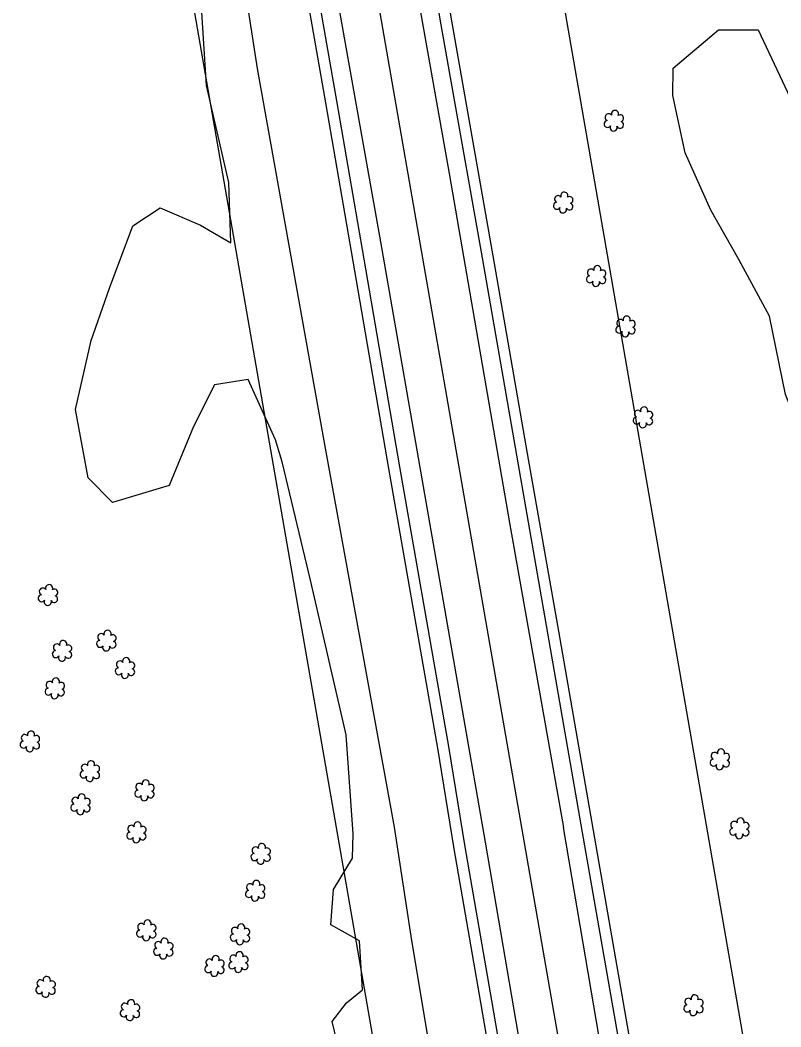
# Model space of a CAD drawing. Extents: x 3040896 to 3051146, y 687568 to 732976.
# Drawn here: x 3047738.2 to 3047946.6, y 705354.1 to 705630 of the extents above; entities that cross this region are included whole.
import ezdxf

# ---------------------------------------------------------------- set-up
doc = ezdxf.new("R2010")
doc.units = 0
for name, color, linetype in [('Exist Horizontal Alignment', 7, 'Continuous'), ('Exist Right of Way Line', 7, 'Continuous'), ('Exist Roads EOP', 7, 'Continuous'), ('Exist Roads EOT', 7, 'Continuous'), ('Exist Utilities Telephone UG Cable', 7, 'Continuous'), ('Exist Utilities Telephone UG FO', 7, 'Continuous'), ('Exist Vegetation Hedge Row', 7, 'Continuous'), ('Exist Vegetation Shrub CELL', 7, 'Continuous'), ('Exist Vegetation Woods Line', 7, 'Continuous')]:
    doc.layers.add(name, color=color, linetype=linetype)

msp = doc.modelspace()

# ---------------------------------------------------------------- linework, layer by layer
at = {"layer": 'Exist Horizontal Alignment'}
msp.add_line((3048316.75, 702868.28), (3047811.68, 705777.04), dxfattribs=at)
at = {"layer": 'Exist Right of Way Line'}
for p, q in [((3048366.01, 702876.83), (3047860.94, 705785.59)), ((3048267.48, 702859.73), (3047762.41, 705768.49))]:
    msp.add_line(p, q, dxfattribs=at)
at = {"layer": 'Exist Roads EOP'}
for points in [[(3047891.93, 705409.46), (3047882.82, 705462), (3047874.25, 705510.7), (3047864.89, 705564.87), (3047853.59, 705628.69), (3047844.37, 705683.57), (3047835.37, 705735.82), (3047821.53, 705812.14), (3047799.85, 705927.25)], [(3047768.54, 705919.24), (3047773.45, 705894.91), (3047778.6, 705869.2), (3047785.85, 705830.22), (3047792.25, 705796.36), (3047800.52, 705748.48), (3047808.29, 705702.99), (3047817.53, 705650.16), (3047824.93, 705607.83), (3047832.88, 705561.78), (3047842.19, 705507.57), (3047855.57, 705430.91), (3047860.08, 705403.36)], [(3047971.54, 704947.88), (3047958.76, 705022.25), (3047942.49, 705118.68), (3047916.01, 705271.45), (3047891.93, 705409.46)], [(3047860.08, 705403.36), (3047867.36, 705361.29), (3047878.02, 705299), (3047897.06, 705189.71), (3047916.45, 705081.11), (3047932.03, 704990.66), (3047940.65, 704938.27)]]:
    msp.add_lwpolyline(points, dxfattribs=at)
at = {"layer": 'Exist Roads EOT'}
for points in [[(3047794.32, 705926.01), (3047804.33, 705874.99), (3047821.32, 705781.87), (3047839.49, 705679.52), (3047855.75, 705587.98), (3047872.24, 705492.21), (3047887.06, 705408.67)], [(3047773.14, 705920.66), (3047781.65, 705877.7), (3047789.26, 705838.17), (3047802.79, 705762.31), (3047819.64, 705666.77), (3047836.96, 705569.18), (3047857.22, 705452.89), (3047865.59, 705404.67)], [(3047967.13, 704944.98), (3047948.19, 705053.17), (3047931.62, 705149.77), (3047916.95, 705234.53), (3047898.43, 705342.09), (3047887.06, 705408.67)], [(3047865.59, 705404.67), (3047883.06, 705302.65), (3047904.68, 705177.37), (3047928.21, 705040.58), (3047945.16, 704942.5)]]:
    msp.add_lwpolyline(points, dxfattribs=at)
at = {"layer": 'Exist Utilities Telephone UG Cable'}
for points in [[(3047857.12, 705402.88), (3047852.61, 705430.41), (3047839.23, 705507.06), (3047829.93, 705561.28), (3047821.98, 705607.31), (3047814.57, 705649.64), (3047805.33, 705702.48), (3047797.56, 705747.97), (3047789.3, 705795.82), (3047782.91, 705829.66), (3047775.66, 705868.63), (3047770.51, 705894.32), (3047765.6, 705918.64)], [(3047937.69, 704937.78), (3047929.07, 704990.17), (3047913.5, 705080.59), (3047894.11, 705189.18), (3047875.07, 705298.49), (3047864.4, 705360.78), (3047857.13, 705402.85)]]:
    msp.add_lwpolyline(points, dxfattribs=at)
at = {"layer": 'Exist Utilities Telephone UG FO'}
for points in [[(3047894.89, 705409.97), (3047885.78, 705462.52), (3047877.2, 705511.22), (3047867.84, 705565.39), (3047856.54, 705629.2), (3047847.33, 705684.07), (3047838.33, 705736.34), (3047824.48, 705812.68), (3047802.8, 705927.81)], [(3047974.5, 704948.38), (3047961.72, 705022.75), (3047945.45, 705119.19), (3047918.96, 705271.96), (3047894.89, 705409.97)]]:
    msp.add_lwpolyline(points, dxfattribs=at)
at = {"layer": 'Exist Vegetation Hedge Row'}
for points in [[(3047749.03, 705931.61), (3047775.28, 705796.78), (3047803.19, 705616.75), (3047821.38, 705514.71), (3047840.66, 705408.77)], [(3047829.48, 705406.98), (3047827.57, 705434.13), (3047817.77, 705476.48), (3047809.98, 705508.92), (3047808.2, 705514.94), (3047800.69, 705531.44), (3047791.43, 705530), (3047785.7, 705518.62), (3047779.01, 705502.39), (3047763.49, 705497.8), (3047756.88, 705504.5), (3047753.36, 705523.22), (3047757.66, 705542.14), (3047762.74, 705556.53), (3047769.11, 705573.56), (3047776.63, 705578.53), (3047787.63, 705573.8), (3047795.94, 705568.97), (3047795.37, 705585.49), (3047789.32, 705612.03), (3047785.86, 705665.33)], [(3047840.66, 705408.77), (3047845.24, 705378.96), (3047852.62, 705334.42), (3047854.76, 705308.38), (3047855.34, 705293.81), (3047863.71, 705248.47), (3047872.71, 705204.44), (3047879.38, 705178.19), (3047888.34, 705124.62), (3047892.08, 705098.41), (3047896.84, 705074.14), (3047902.29, 705048.6), (3047921.59, 704938.22)], [(3047824.97, 705350.22), (3047823.7, 705355.55), (3047827.62, 705360.64), (3047832.02, 705364.22), (3047831.16, 705377.62), (3047823.36, 705381.99), (3047824.1, 705391.69), (3047829.25, 705400.27), (3047829.48, 705406.98)]]:
    msp.add_lwpolyline(points, dxfattribs=at)
at = {"layer": 'Exist Vegetation Shrub CELL'}
for p, q in [((3047900.94, 705602.22), (3047900.94, 705602.22)), ((3047887.08, 705579.8), (3047887.08, 705579.8)), ((3047896.1, 705559.66), (3047896.1, 705559.66)), ((3047904.14, 705545.85), (3047904.14, 705545.85)), ((3047908.93, 705520.94), (3047908.93, 705520.94)), ((3047745.93, 705472.24), (3047745.93, 705472.24)), ((3047761.93, 705459.74), (3047761.93, 705459.74)), ((3047749.79, 705456.93), (3047749.79, 705456.93)), ((3047767.04, 705452.24), (3047767.04, 705452.24)), ((3047747.79, 705446.66), (3047747.79, 705446.66)), ((3047740.98, 705432.11), (3047740.98, 705432.11)), ((3047929.98, 705427.2), (3047929.98, 705427.2)), ((3047757.42, 705423.95), (3047757.42, 705423.95)), ((3047772.37, 705418.72), (3047772.37, 705418.72)), ((3047754.85, 705414.88), (3047754.85, 705414.88)), ((3047935.34, 705408.29), (3047935.34, 705408.29)), ((3047770.16, 705407.21), (3047770.16, 705407.21)), ((3047804.21, 705401.29), (3047804.21, 705401.29)), ((3047802.69, 705391.19), (3047802.69, 705391.19)), ((3047772.88, 705380.33), (3047772.88, 705380.33)), ((3047798.54, 705379.24), (3047798.54, 705379.24)), ((3047777.54, 705375.34), (3047777.54, 705375.34)), ((3047791.56, 705370.58), (3047791.56, 705370.58)), ((3047798.1, 705371.64), (3047798.1, 705371.64)), ((3047745.29, 705364.85), (3047745.29, 705364.85)), ((3047922.78, 705359.81), (3047922.78, 705359.81)), ((3047768.39, 705358.47), (3047768.39, 705358.47))]:
    msp.add_line(p, q, dxfattribs=at)
for centre, radius, start, end in [((3047899.46, 705603.35), 0.968, 35.8908, 245.4216), ((3047901.17, 705604.26), 0.99, 334.8391, 200.4717), ((3047899.14, 705601.52), 0.955, 95.1099, 327.9534), ((3047902.58, 705601.29), 0.937, 204.9913, 73.4601), ((3047902.61, 705603.09), 0.929, 284.4567, 126.0861), ((3047900.81, 705600.54), 0.984, 151.2797, 21.387), ((3047887.3, 705581.84), 0.99, 334.8391, 200.4717), ((3047885.27, 705579.09), 0.955, 95.1099, 327.9534), ((3047885.59, 705580.92), 0.968, 35.8908, 245.4216), ((3047888.71, 705578.87), 0.937, 204.9913, 73.4601), ((3047888.75, 705580.67), 0.929, 284.4567, 126.0861), ((3047886.95, 705578.11), 0.984, 151.2797, 21.387), ((3047896.33, 705561.7), 0.99, 334.8391, 200.4717), ((3047894.62, 705560.79), 0.968, 35.8908, 245.4216), ((3047897.78, 705560.53), 0.929, 284.4567, 126.0861), ((3047894.3, 705558.96), 0.955, 95.1099, 327.9534), ((3047895.98, 705557.98), 0.984, 151.2797, 21.387), ((3047897.74, 705558.73), 0.937, 204.9913, 73.4601), ((3047902.65, 705546.98), 0.968, 35.8908, 245.4216), ((3047904.37, 705547.89), 0.99, 334.8391, 200.4717), ((3047905.81, 705546.72), 0.929, 284.4567, 126.0861), ((3047902.34, 705545.15), 0.955, 95.1099, 327.9534), ((3047904.01, 705544.17), 0.984, 151.2797, 21.387), ((3047905.77, 705544.92), 0.937, 204.9913, 73.4601), ((3047907.45, 705522.07), 0.968, 35.8908, 245.4216), ((3047909.16, 705522.98), 0.99, 334.8391, 200.4717), ((3047910.6, 705521.81), 0.929, 284.4567, 126.0861), ((3047907.13, 705520.24), 0.955, 95.1099, 327.9534), ((3047908.8, 705519.26), 0.984, 151.2797, 21.387), ((3047910.57, 705520.01), 0.937, 204.9913, 73.4601), ((3047746.16, 705474.28), 0.99, 334.8391, 200.4717), ((3047744.13, 705471.53), 0.955, 95.1099, 327.9534), ((3047744.44, 705473.36), 0.968, 35.8908, 245.4216), ((3047747.56, 705471.31), 0.937, 204.9913, 73.4601), ((3047747.6, 705473.11), 0.929, 284.4567, 126.0861), ((3047745.8, 705470.55), 0.984, 151.2797, 21.387), ((3047760.45, 705460.87), 0.968, 35.8908, 245.4216), ((3047762.16, 705461.78), 0.99, 334.8391, 200.4717), ((3047763.6, 705460.61), 0.929, 284.4567, 126.0861), ((3047748.3, 705458.06), 0.968, 35.8908, 245.4216), ((3047750.02, 705458.97), 0.99, 334.8391, 200.4717), ((3047751.46, 705457.8), 0.929, 284.4567, 126.0861), ((3047760.13, 705459.04), 0.955, 95.1099, 327.9534), ((3047761.8, 705458.06), 0.984, 151.2797, 21.387), ((3047763.57, 705458.82), 0.937, 204.9913, 73.4601), ((3047747.99, 705456.23), 0.955, 95.1099, 327.9534), ((3047749.66, 705455.25), 0.984, 151.2797, 21.387), ((3047751.42, 705456), 0.937, 204.9913, 73.4601), ((3047767.27, 705454.28), 0.99, 334.8391, 200.4717), ((3047765.24, 705451.54), 0.955, 95.1099, 327.9534), ((3047765.56, 705453.37), 0.968, 35.8908, 245.4216), ((3047768.72, 705453.11), 0.929, 284.4567, 126.0861), ((3047748.02, 705448.7), 0.99, 334.8391, 200.4717), ((3047766.92, 705450.56), 0.984, 151.2797, 21.387), ((3047768.68, 705451.31), 0.937, 204.9913, 73.4601), ((3047745.99, 705445.96), 0.955, 95.1099, 327.9534), ((3047746.31, 705447.79), 0.968, 35.8908, 245.4216), ((3047749.47, 705447.53), 0.929, 284.4567, 126.0861), ((3047747.67, 705444.98), 0.984, 151.2797, 21.387), ((3047749.43, 705445.73), 0.937, 204.9913, 73.4601), ((3047739.5, 705433.23), 0.968, 35.8908, 245.4216), ((3047741.21, 705434.15), 0.99, 334.8391, 200.4717), ((3047742.65, 705432.98), 0.929, 284.4567, 126.0861), ((3047739.18, 705431.4), 0.955, 95.1099, 327.9534), ((3047740.85, 705430.42), 0.984, 151.2797, 21.387), ((3047742.62, 705431.18), 0.937, 204.9913, 73.4601), ((3047928.5, 705428.33), 0.968, 35.8908, 245.4216), ((3047930.21, 705429.24), 0.99, 334.8391, 200.4717), ((3047931.66, 705428.07), 0.929, 284.4567, 126.0861), ((3047755.94, 705425.08), 0.968, 35.8908, 245.4216), ((3047757.65, 705425.99), 0.99, 334.8391, 200.4717), ((3047759.09, 705424.82), 0.929, 284.4567, 126.0861), ((3047928.18, 705426.5), 0.955, 95.1099, 327.9534), ((3047929.86, 705425.52), 0.984, 151.2797, 21.387), ((3047931.62, 705426.27), 0.937, 204.9913, 73.4601), ((3047755.62, 705423.25), 0.955, 95.1099, 327.9534), ((3047757.29, 705422.27), 0.984, 151.2797, 21.387), ((3047759.06, 705423.02), 0.937, 204.9913, 73.4601), ((3047770.88, 705419.84), 0.968, 35.8908, 245.4216), ((3047772.6, 705420.76), 0.99, 334.8391, 200.4717), ((3047774.04, 705419.58), 0.929, 284.4567, 126.0861), ((3047753.37, 705416.01), 0.968, 35.8908, 245.4216), ((3047755.08, 705416.92), 0.99, 334.8391, 200.4717), ((3047756.53, 705415.75), 0.929, 284.4567, 126.0861), ((3047770.57, 705418.01), 0.955, 95.1099, 327.9534), ((3047772.24, 705417.03), 0.984, 151.2797, 21.387), ((3047774, 705417.79), 0.937, 204.9913, 73.4601), ((3047753.05, 705414.18), 0.955, 95.1099, 327.9534), ((3047756.49, 705413.95), 0.937, 204.9913, 73.4601), ((3047754.73, 705413.2), 0.984, 151.2797, 21.387), ((3047935.56, 705410.33), 0.99, 334.8391, 200.4717), ((3047768.68, 705408.33), 0.968, 35.8908, 245.4216), ((3047770.39, 705409.25), 0.99, 334.8391, 200.4717), ((3047771.83, 705408.08), 0.929, 284.4567, 126.0861), ((3047933.54, 705407.59), 0.955, 95.1099, 327.9534), ((3047933.85, 705409.42), 0.968, 35.8908, 245.4216), ((3047936.97, 705407.36), 0.937, 204.9913, 73.4601), ((3047937.01, 705409.16), 0.929, 284.4567, 126.0861), ((3047768.36, 705406.5), 0.955, 95.1099, 327.9534), ((3047770.03, 705405.52), 0.984, 151.2797, 21.387), ((3047771.8, 705406.28), 0.937, 204.9913, 73.4601), ((3047935.21, 705406.61), 0.984, 151.2797, 21.387), ((3047802.73, 705402.42), 0.968, 35.8908, 245.4216), ((3047804.44, 705403.33), 0.99, 334.8391, 200.4717), ((3047805.88, 705402.16), 0.929, 284.4567, 126.0861), ((3047802.41, 705400.59), 0.955, 95.1099, 327.9534), ((3047804.08, 705399.61), 0.984, 151.2797, 21.387), ((3047805.85, 705400.37), 0.937, 204.9913, 73.4601), ((3047801.21, 705392.32), 0.968, 35.8908, 245.4216), ((3047802.92, 705393.23), 0.99, 334.8391, 200.4717), ((3047804.37, 705392.06), 0.929, 284.4567, 126.0861), ((3047800.89, 705390.48), 0.955, 95.1099, 327.9534), ((3047802.57, 705389.51), 0.984, 151.2797, 21.387), ((3047804.33, 705390.26), 0.937, 204.9913, 73.4601), ((3047773.11, 705382.37), 0.99, 334.8391, 200.4717), ((3047771.39, 705381.46), 0.968, 35.8908, 245.4216), ((3047774.55, 705381.2), 0.929, 284.4567, 126.0861), ((3047797.06, 705380.37), 0.968, 35.8908, 245.4216), ((3047798.77, 705381.28), 0.99, 334.8391, 200.4717), ((3047800.21, 705380.11), 0.929, 284.4567, 126.0861), ((3047771.08, 705379.63), 0.955, 95.1099, 327.9534), ((3047772.75, 705378.65), 0.984, 151.2797, 21.387), ((3047774.51, 705379.4), 0.937, 204.9913, 73.4601), ((3047777.77, 705377.38), 0.99, 334.8391, 200.4717), ((3047796.74, 705378.54), 0.955, 95.1099, 327.9534), ((3047798.41, 705377.56), 0.984, 151.2797, 21.387), ((3047800.18, 705378.31), 0.937, 204.9913, 73.4601), ((3047775.74, 705374.63), 0.955, 95.1099, 327.9534), ((3047776.05, 705376.46), 0.968, 35.8908, 245.4216), ((3047779.17, 705374.41), 0.937, 204.9913, 73.4601), ((3047779.21, 705376.2), 0.929, 284.4567, 126.0861), ((3047777.41, 705373.65), 0.984, 151.2797, 21.387), ((3047790.08, 705371.71), 0.968, 35.8908, 245.4216), ((3047791.79, 705372.62), 0.99, 334.8391, 200.4717), ((3047793.23, 705371.45), 0.929, 284.4567, 126.0861), ((3047796.62, 705372.77), 0.968, 35.8908, 245.4216), ((3047798.33, 705373.68), 0.99, 334.8391, 200.4717), ((3047799.77, 705372.51), 0.929, 284.4567, 126.0861), ((3047789.76, 705369.88), 0.955, 95.1099, 327.9534), ((3047793.2, 705369.65), 0.937, 204.9913, 73.4601), ((3047796.3, 705370.94), 0.955, 95.1099, 327.9534), ((3047797.97, 705369.96), 0.984, 151.2797, 21.387), ((3047799.74, 705370.71), 0.937, 204.9913, 73.4601), ((3047743.8, 705365.98), 0.968, 35.8908, 245.4216), ((3047745.52, 705366.89), 0.99, 334.8391, 200.4717), ((3047791.43, 705368.9), 0.984, 151.2797, 21.387), ((3047743.49, 705364.15), 0.955, 95.1099, 327.9534), ((3047746.92, 705363.92), 0.937, 204.9913, 73.4601), ((3047746.96, 705365.72), 0.929, 284.4567, 126.0861), ((3047745.16, 705363.17), 0.984, 151.2797, 21.387), ((3047768.62, 705360.51), 0.99, 334.8391, 200.4717), ((3047921.29, 705360.94), 0.968, 35.8908, 245.4216), ((3047923.01, 705361.85), 0.99, 334.8391, 200.4717), ((3047924.45, 705360.68), 0.929, 284.4567, 126.0861), ((3047766.59, 705357.76), 0.955, 95.1099, 327.9534), ((3047766.91, 705359.59), 0.968, 35.8908, 245.4216), ((3047770.07, 705359.34), 0.929, 284.4567, 126.0861), ((3047920.98, 705359.11), 0.955, 95.1099, 327.9534), ((3047922.65, 705358.13), 0.984, 151.2797, 21.387), ((3047924.41, 705358.88), 0.937, 204.9913, 73.4601), ((3047768.27, 705356.78), 0.984, 151.2797, 21.387), ((3047770.03, 705357.54), 0.937, 204.9913, 73.4601)]:
    msp.add_arc(centre, radius, start, end, dxfattribs=at)
at = {"layer": 'Exist Vegetation Woods Line'}
msp.add_lwpolyline([(3047940.42, 705627.28), (3047956.48, 705593.11), (3047974.39, 705582.76), (3047982.31, 705567.03), (3047988.04, 705548.88), (3047983.16, 705517.48), (3047986.5, 705498.74), (3047981.86, 705486.51), (3047973.05, 705490.11), (3047955.63, 705507.8), (3047947.9, 705527.36), (3047943.54, 705548.84), (3047935.11, 705564.35), (3047927.43, 705577.9), (3047920.42, 705593.56), (3047917.02, 705609.32), (3047917.14, 705616.78), (3047929.55, 705627.29), (3047940.42, 705627.28)], dxfattribs=at)

doc.saveas('drawing.dxf')
